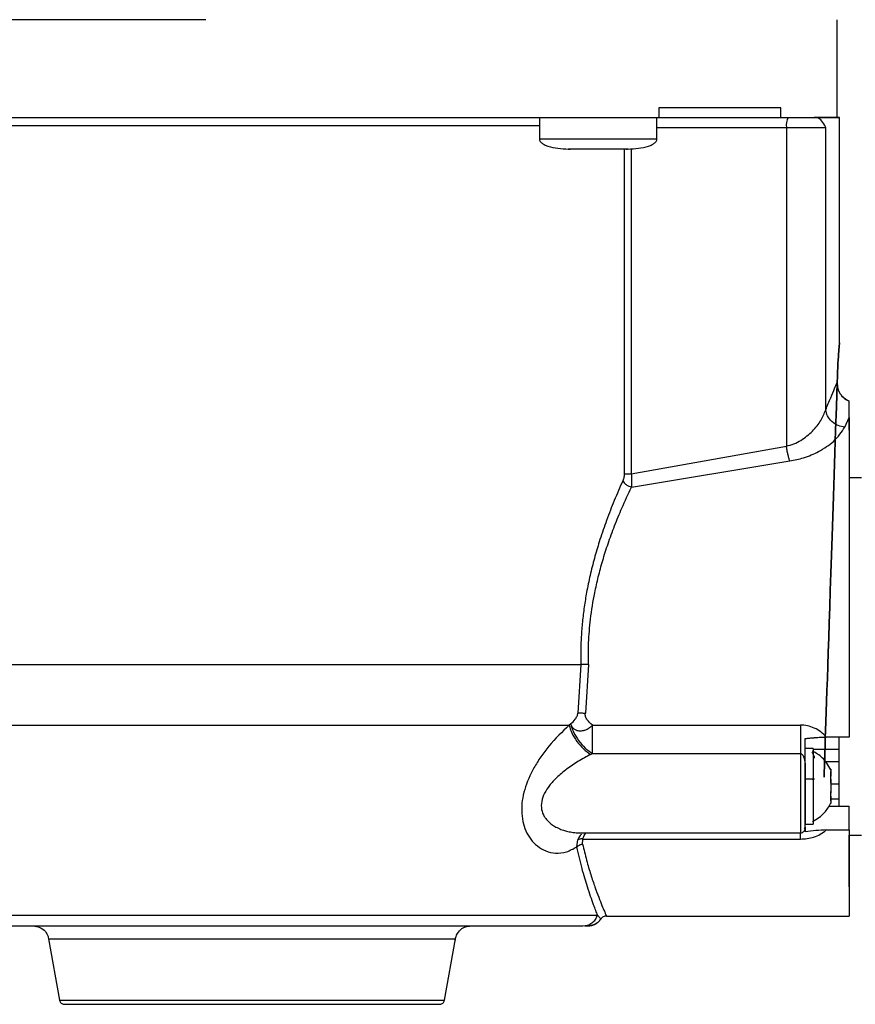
# Model space of a CAD drawing. Header units: inches. Extents: x 170 to 312, y 215 to 248.
# Tile 296 of 529: x 225.653 to 225.863, y 243.235 to 243.483. Entities that reach past the tile are written whole.
import ezdxf

# ---------------------------------------------------------------- set-up
doc = ezdxf.new("R2010")
doc.units = ezdxf.units.IN
doc.header["$LTSCALE"] = 0.25
doc.header["$MEASUREMENT"] = 0
doc.layers.add('ANNOTATIONS', color=1, linetype='Continuous')
doc.layers.add('MOTOR LH', color=7, linetype='Continuous')
doc.styles.add('ARIAL', font='arial.ttf', dxfattribs={"height": 0.09375})
doc.dimstyles.new('STANDARD$0', dxfattribs={"dimtxt": 0.09375, "dimasz": 0.09375, "dimexe": 0.03125, "dimexo": 0.046875, "dimgap": 0.09, "dimtad": 0, "dimtih": 1, "dimtoh": 1, "dimdec": 4, "dimzin": 0, "dimdsep": 46, "dimtxsty": 'ARIAL', "dimcen": 0.09, "dimadec": 0, "dimazin": 0, "dimtfac": 1, "dimtdec": 4, "dimtofl": 0, "dimtmove": 0, "dimatfit": 1, "dimfxl": 1, "dimtolj": 1, "dimtzin": 0, "dimarcsym": 0})

# ---------------------------------------------------------------- blocks, each defined once
blk = doc.blocks.new('*D52')
at = {"layer": 'ANNOTATIONS', "color": 0, "lineweight": -2, "transparency": 16777216}
for p, q in [((225.3564228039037, 244.3663487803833), (225.3564228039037, 244.9548308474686)), ((226.4423603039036, 243.5069737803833), (226.4423603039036, 244.9548308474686)), ((225.4501728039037, 244.9235808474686), (225.6142815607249, 244.9235808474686)), ((226.3486103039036, 244.9235808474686), (226.1845015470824, 244.9235808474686))]:
    blk.add_line(p, q, dxfattribs=at)
at = {"layer": 'ANNOTATIONS', "color": 0, "transparency": 16777216}
for points in [[(225.4501728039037, 244.9392058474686), (225.4501728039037, 244.9079558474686), (225.3564228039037, 244.9235808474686)], [(226.3486103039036, 244.9392058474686), (226.3486103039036, 244.9079558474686), (226.4423603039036, 244.9235808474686)]]:
    blk.add_solid(points, dxfattribs=at)
at = {"layer": 'defpoints', "color": 0, "transparency": 16777216}
for p in [(226.4423603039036, 244.9235808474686), (225.3564228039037, 244.3194737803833), (226.4423603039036, 243.4600987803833)]:
    blk.add_point(p, dxfattribs=at)
at = {"layer": 'ANNOTATIONS', "color": 0, "transparency": 16777216, "insert": (225.8993915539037, 244.9235808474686), "char_height": 0.09375, "attachment_point": 5, "style": 'ARIAL'}
blk.add_mtext('\\A1;16 1/8"', dxfattribs=at)
blk = doc.blocks.new('*D53')
at = {"layer": 'ANNOTATIONS', "color": 0, "lineweight": -2, "transparency": 16777216}
for p, q in [((225.2416729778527, 244.8967083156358), (225.2416729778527, 245.2347148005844)), ((226.4423603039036, 243.5069737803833), (226.4423603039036, 245.2347148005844)), ((225.3354229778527, 245.2034648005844), (225.5569066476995, 245.2034648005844)), ((226.3486103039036, 245.2034648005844), (226.1271266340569, 245.2034648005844))]:
    blk.add_line(p, q, dxfattribs=at)
at = {"layer": 'ANNOTATIONS', "color": 0, "transparency": 16777216}
for points in [[(225.3354229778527, 245.2190898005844), (225.3354229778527, 245.1878398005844), (225.2416729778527, 245.2034648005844)], [(226.3486103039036, 245.2190898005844), (226.3486103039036, 245.1878398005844), (226.4423603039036, 245.2034648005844)]]:
    blk.add_solid(points, dxfattribs=at)
at = {"layer": 'defpoints', "color": 0, "transparency": 16777216}
for p in [(226.4423603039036, 245.2034648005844), (225.2416729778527, 244.8498333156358), (226.4423603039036, 243.4600987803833)]:
    blk.add_point(p, dxfattribs=at)
at = {"layer": 'ANNOTATIONS', "color": 0, "transparency": 16777216, "insert": (225.8420166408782, 245.2034648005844), "char_height": 0.09375, "attachment_point": 5, "style": 'ARIAL'}
blk.add_mtext('\\A1;18 1/2"', dxfattribs=at)

msp = doc.modelspace()

# ---------------------------------------------------------------- linework, layer by layer
at = {"layer": 'MOTOR LH'}
for p, q in [((225.8586445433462, 243.4581142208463), (225.8586441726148, 243.4827380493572)), ((225.8138427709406, 243.4605908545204), (225.8138428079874, 243.4581302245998)), ((225.844503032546, 243.4581313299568), (225.8445029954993, 243.4605919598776)), ((225.7838545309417, 243.4581294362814), (225.7838546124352, 243.4527166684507)), ((225.8133821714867, 243.4527171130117), (225.8133820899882, 243.4581302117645)), ((225.8138428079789, 243.4581307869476), (225.8445030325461, 243.4581313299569)), ((225.852870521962, 243.4581317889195), (225.8537133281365, 243.4581318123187)), ((225.859260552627, 243.4015379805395), (225.8592597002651, 243.4581515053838)), ((225.8133821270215, 243.45567047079), (225.8459124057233, 243.4556710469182)), ((225.8459124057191, 243.4556710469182), (225.8459136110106, 243.3756163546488)), ((225.85579105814, 243.3847393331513), (225.8557899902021, 243.4556713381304)), ((225.7912365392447, 243.4502561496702), (225.7915776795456, 243.4502561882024)), ((225.7932858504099, 243.4502561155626), (225.7931770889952, 243.4502561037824)), ((225.8040597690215, 243.45025626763), (225.8039510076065, 243.4502562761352)), ((225.8051713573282, 243.4502563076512), (225.8051725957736, 243.3687127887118)), ((225.8056591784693, 243.4502564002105), (225.8060003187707, 243.4502563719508)), ((225.8069196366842, 243.4503681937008), (225.8069208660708, 243.3687128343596)), ((225.8617214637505, 243.3828604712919), (225.8617214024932, 243.3869292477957)), ((225.8605967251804, 243.3803926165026), (225.86172146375, 243.3828605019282)), ((225.8069208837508, 243.3687128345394), (225.8459136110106, 243.3756163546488)), ((225.8069753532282, 243.3653384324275), (225.8467682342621, 243.3719097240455)), ((225.8647482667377, 243.367704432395), (225.8617216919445, 243.3677043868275)), ((225.7942438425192, 243.3207478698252), (225.7935282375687, 243.3086035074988)), ((225.7961652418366, 243.3208223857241), (225.7954016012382, 243.3085382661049)), ((225.7917088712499, 243.305848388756), (225.7913122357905, 243.3055403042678)), ((225.7971615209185, 243.3055715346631), (225.8494194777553, 243.3055723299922)), ((225.8617226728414, 243.3025528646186), (225.8559478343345, 243.3025527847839)), ((225.8590898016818, 243.3023632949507), (225.8590900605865, 243.2851670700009)), ((225.7967230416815, 243.2982011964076), (225.7971617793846, 243.2984232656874)), ((225.7971617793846, 243.2984232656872), (225.849419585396, 243.2984240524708)), ((225.849419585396, 243.2984240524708), (225.8494198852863, 243.278505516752)), ((225.8526183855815, 243.2996669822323), (225.8506498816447, 243.2996669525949)), ((225.8526183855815, 243.2996669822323), (225.8526186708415, 243.280720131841)), ((225.859089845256, 243.2994691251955), (225.8526183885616, 243.2994690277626)), ((225.8590898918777, 243.2963725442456), (225.8556463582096, 243.2963724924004)), ((225.8506499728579, 243.2936085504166), (225.8506501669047, 243.2807201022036)), ((225.8526184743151, 243.2937732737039), (225.8526955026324, 243.2937732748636)), ((225.8570475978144, 243.2944614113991), (225.8570476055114, 243.2939501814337)), ((225.8570476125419, 243.2934832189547), (225.8570476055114, 243.2939501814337)), ((225.8570476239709, 243.292724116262), (225.8570476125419, 243.2934832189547)), ((225.8506499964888, 243.2920398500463), (225.8529383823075, 243.2920398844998)), ((225.8506500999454, 243.2851682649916), (225.8506499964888, 243.2920398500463)), ((225.8569988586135, 243.2925934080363), (225.8570476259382, 243.2925934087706)), ((225.8570476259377, 243.2925934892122), (225.8570476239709, 243.292724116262)), ((225.8570476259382, 243.2925934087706), (225.8570476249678, 243.292657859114)), ((225.8570476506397, 243.2909527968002), (225.8570476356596, 243.291947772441)), ((225.8590899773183, 243.2906976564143), (225.8570476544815, 243.2906976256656)), ((225.857047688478, 243.2884395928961), (225.857047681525, 243.2889014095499)), ((225.8570476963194, 243.2879187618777), (225.8569845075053, 243.2879187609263)), ((225.857047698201, 243.2877937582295), (225.8570021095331, 243.2877937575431)), ((225.8570477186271, 243.2864370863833), (225.8570476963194, 243.2879187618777)), ((225.8570476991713, 243.2877293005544), (225.857047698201, 243.2877937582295)), ((225.8570477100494, 243.2870067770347), (225.8590900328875, 243.2870068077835)), ((225.8570477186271, 243.2864370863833), (225.857047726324, 243.2859258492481)), ((225.8565357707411, 243.285167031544), (225.8617229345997, 243.2851671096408)), ((225.8617230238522, 243.2792389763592), (225.8617229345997, 243.2851671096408)), ((225.8506501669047, 243.2807201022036), (225.8526186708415, 243.280720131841)), ((225.7941271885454, 243.2785046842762), (225.8494198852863, 243.278505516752)), ((225.8504933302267, 243.2794753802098), (225.8505628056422, 243.2796876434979)), ((225.8505628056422, 243.2796876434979), (225.8506501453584, 243.2799544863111)), ((225.850650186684, 243.2794064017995), (225.8506501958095, 243.2788003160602)), ((225.8559483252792, 243.2792388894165), (225.8617230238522, 243.2792389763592)), ((225.8617230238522, 243.2792389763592), (225.8617233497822, 243.2575911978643)), ((225.7932812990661, 243.2749739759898), (225.7934809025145, 243.2767160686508)), ((225.794712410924, 243.2756861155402), (225.7947881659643, 243.2769435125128)), ((225.7947881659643, 243.2769435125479), (225.849419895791, 243.2769443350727)), ((225.8617230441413, 243.2778913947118), (225.8647496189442, 243.2778914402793)), ((225.8617232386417, 243.2649730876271), (225.8617230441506, 243.2778913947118)), ((225.7984684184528, 243.2578498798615), (225.7991698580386, 243.2569713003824)), ((225.7991698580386, 243.2569713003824), (225.7992735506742, 243.2568414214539)), ((225.800694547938, 243.2575902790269), (225.8617233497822, 243.2575911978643)), ((225.7947694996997, 243.2551293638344), (225.7953348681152, 243.2552176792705)), ((225.7952745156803, 243.2551294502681), (225.7957582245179, 243.2551295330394)), ((225.7953363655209, 243.255173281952), (225.7960090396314, 243.2551289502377)), ((225.7959287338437, 243.255166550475), (225.7966447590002, 243.2551935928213)), ((225.7960258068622, 243.2551295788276), (225.7959443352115, 243.2551295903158)), ((225.6605254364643, 243.2518741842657), (225.6632437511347, 243.2364592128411)), ((225.7600067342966, 243.2364606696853), (225.7627245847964, 243.2518757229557))]:
    msp.add_line(p, q, dxfattribs=at)
at = {"layer": 'MOTOR LH', "flags": 128}
for points in [[(225.7000368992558, 243.4827340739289), (225.6885170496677, 243.4827339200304), (225.6771264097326, 243.4827337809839), (225.6659286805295, 243.4827336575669), (225.6549864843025, 243.4827335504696), (225.6443610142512, 243.482733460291), (225.6341116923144, 243.4827333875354), (225.6242958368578, 243.4827333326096), (225.6149683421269, 243.482733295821), (225.6061813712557, 243.482733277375), (225.5979840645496, 243.482733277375), (225.590422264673, 243.482733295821), (225.5835382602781, 243.4827333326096), (225.5773705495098, 243.4827333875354), (225.5719536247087, 243.482733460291), (225.5673177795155, 243.4827335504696), (225.563488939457, 243.4827336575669), (225.56048851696, 243.4827337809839), (225.5583332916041, 243.4827339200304), (225.5570353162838, 243.4827340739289)], [(225.6393893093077, 243.4561595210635), (225.6450808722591, 243.4561595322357), (225.6529657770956, 243.4561595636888), (225.6613524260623, 243.456159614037), (225.670169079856, 243.4561596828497), (225.6793403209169, 243.4561597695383), (225.6887876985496, 243.4561598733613), (225.6984303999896, 243.4561599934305), (225.7081859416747, 243.4561601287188), (225.7179708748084, 243.4561602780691), (225.7277014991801, 243.4561604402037), (225.7372945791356, 243.4561606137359), (225.7466680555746, 243.4561607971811), (225.7557417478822, 243.4561609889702), (225.7644380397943, 243.4561611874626), (225.7726825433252, 243.4561613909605), (225.7804047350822, 243.4561615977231), (225.7838545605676, 243.4561616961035)], [(225.8459124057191, 243.4556710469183), (225.8476684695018, 243.4556710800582), (225.8493401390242, 243.4556711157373), (225.850891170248, 243.455671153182), (225.8522879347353, 243.4556711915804), (225.8535001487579, 243.4556712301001), (225.8545015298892, 243.455671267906), (225.8552703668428, 243.4556713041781), (225.855789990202, 243.4556713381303)], [(225.8133821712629, 243.452717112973), (225.8131206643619, 243.4527170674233), (225.8119770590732, 243.4527169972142), (225.8099940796, 243.4527169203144), (225.8072963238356, 243.4527168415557), (225.8040533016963, 243.4527167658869), (225.8004687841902, 243.4527166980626), (225.796767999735, 243.4527166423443), (225.7931834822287, 243.4527166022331), (225.789940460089, 243.4527165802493), (225.7872427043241, 243.4527165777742), (225.7852597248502, 243.4527165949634), (225.7841161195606, 243.4527166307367), (225.7838546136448, 243.4527166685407)], [(225.6213126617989, 243.3207454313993), (225.6267193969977, 243.3207453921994), (225.6328344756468, 243.3207453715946), (225.6396068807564, 243.320745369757), (225.6469801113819, 243.3207453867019), (225.6548926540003, 243.3207454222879), (225.6632784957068, 243.3207454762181), (225.6720676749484, 243.3207455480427), (225.6811868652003, 243.3207456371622), (225.6905599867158, 243.3207457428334), (225.7001088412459, 243.3207458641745), (225.7097537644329, 243.3207460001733), (225.7194142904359, 243.3207461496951), (225.7290098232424, 243.3207463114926), (225.7384603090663, 243.3207464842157), (225.7476869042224, 243.3207466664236), (225.7566126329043, 243.3207468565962), (225.76516302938, 243.3207470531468), (225.773266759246, 243.3207472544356), (225.7808562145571, 243.3207474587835), (225.7878680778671, 243.3207476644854), (225.7942438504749, 243.3207478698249)], [(225.6212741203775, 243.305537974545), (225.6263057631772, 243.3055379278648), (225.6320671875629, 243.3055378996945), (225.6385091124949, 243.3055378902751), (225.6455764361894, 243.3055378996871), (225.6532087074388, 243.3055379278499), (225.6613406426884, 243.3055379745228), (225.6699026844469, 243.3055380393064), (225.6788215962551, 243.3055381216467), (225.6880210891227, 243.3055382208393), (225.6974224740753, 243.3055383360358), (225.7069453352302, 243.3055384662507), (225.7165082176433, 243.3055386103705), (225.7260293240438, 243.3055387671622), (225.7354272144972, 243.3055389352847), (225.7446215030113, 243.3055391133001), (225.7535335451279, 243.3055392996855), (225.7620871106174, 243.3055394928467), (225.7702090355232, 243.3055396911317), (225.777829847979, 243.3055398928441), (225.784884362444, 243.3055400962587), (225.791312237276, 243.3055402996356)], [(225.6501513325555, 243.2578468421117), (225.6566996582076, 243.2578468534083), (225.6637917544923, 243.2578468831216), (225.6713574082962, 243.2578469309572), (225.6793217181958, 243.2578469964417), (225.6876058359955, 243.2578470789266), (225.6961277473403, 243.2578471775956), (225.7048030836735, 243.2578472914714), (225.7135459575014, 243.2578474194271), (225.7222698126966, 243.2578475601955), (225.7308882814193, 243.2578477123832), (225.7393160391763, 243.2578478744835), (225.7474696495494, 243.2578480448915), (225.7552683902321, 243.2578482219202), (225.7626350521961, 243.2578484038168), (225.769496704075, 243.2578485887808), (225.7757854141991, 243.2578487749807), (225.7814389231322, 243.2578489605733), (225.7864012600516, 243.2578491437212), (225.79062329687, 243.2578493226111), (225.7940632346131, 243.2578494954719), (225.7966870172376, 243.2578496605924), (225.7984686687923, 243.2578498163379)], [(225.6605254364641, 243.2518741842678), (225.6609626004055, 243.25187409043), (225.6622666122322, 243.2518740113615), (225.6644151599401, 243.2518739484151), (225.6673714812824, 243.251873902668), (225.6710849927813, 243.2518738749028), (225.6754921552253, 243.2518738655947), (225.6805175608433, 243.2518738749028), (225.6860752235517, 243.251873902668), (225.6920700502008, 243.2518739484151), (225.6983994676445, 243.2518740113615), (225.7049551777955, 243.25187409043), (225.7116250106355, 243.2518741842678), (225.7182948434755, 243.2518742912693), (225.7248505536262, 243.2518744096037), (225.7311799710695, 243.2518745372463), (225.7371747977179, 243.251874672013), (225.7427324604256, 243.2518748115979), (225.7477578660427, 243.2518749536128), (225.7521650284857, 243.2518750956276), (225.7558785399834, 243.2518752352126), (225.7588348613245, 243.2518753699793), (225.7609834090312, 243.2518754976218), (225.7622874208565, 243.2518756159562), (225.7627245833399, 243.251875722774)], [(225.6632437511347, 243.2364592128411), (225.6632551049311, 243.2364591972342), (225.6638263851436, 243.2364591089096), (225.6652506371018, 243.2364590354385), (225.6675024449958, 243.2364589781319), (225.6705416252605, 243.2364589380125), (225.6743139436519, 243.2364589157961), (225.6787520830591, 243.2364589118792), (225.6837768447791, 243.2364589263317), (225.6892985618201, 243.2364589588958), (225.6952186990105, 243.2364590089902), (225.7014316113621, 243.2364590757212), (225.7078264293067, 243.2364591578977), (225.7142890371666, 243.2364592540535), (225.7207041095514, 243.2364593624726), (225.7269571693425, 243.2364594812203), (225.7329366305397, 243.2364596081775), (225.7385357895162, 243.2364597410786), (225.7436547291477, 243.236459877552), (225.7482021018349, 243.2364600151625), (225.7520967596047, 243.2364601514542), (225.7552692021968, 243.2364602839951), (225.7576628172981, 243.2364604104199), (225.7592348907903, 243.2364605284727), (225.7599573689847, 243.2364606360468), (225.7600067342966, 243.2364606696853)]]:
    msp.add_lwpolyline(points, dxfattribs=at)
at = {"layer": 'MOTOR LH'}
msp.add_arc((225.8497752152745, 243.456267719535), 0.003908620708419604, 151.5184359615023, 188.780850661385, dxfattribs=at)
for points in [[(225.8445029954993, 243.4605919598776), (225.8417980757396, 243.4605918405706), (225.8363882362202, 243.4605916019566), (225.8260698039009, 243.4605912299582), (225.8179184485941, 243.4605909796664), (225.8138427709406, 243.4605908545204)], [(225.6094010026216, 243.4581271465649), (225.6140760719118, 243.4581271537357), (225.6234262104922, 243.4581271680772), (225.6393465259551, 243.458127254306), (225.6563315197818, 243.4581273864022), (225.6742552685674, 243.4581275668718), (225.6927830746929, 243.4581277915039), (225.7116219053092, 243.4581280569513), (225.7304607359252, 243.4581283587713), (225.74898854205, 243.458128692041), (225.7669122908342, 243.4581290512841), (225.783897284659, 243.4581294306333), (225.7998176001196, 243.4581298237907), (225.8091677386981, 243.4581300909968), (225.8138428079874, 243.4581302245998)], [(225.844503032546, 243.4581313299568), (225.8461202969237, 243.4581314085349), (225.8493548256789, 243.4581315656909), (225.8516986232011, 243.45813171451), (225.8528705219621, 243.4581317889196)], [(225.8586445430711, 243.4581324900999), (225.8584003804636, 243.4581323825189), (225.8579120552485, 243.4581321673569), (225.8545510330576, 243.4581319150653), (225.8528705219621, 243.4581317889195)], [(225.7986184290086, 243.4502561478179), (225.7976350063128, 243.4502561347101), (225.7956681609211, 243.4502561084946), (225.7931874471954, 243.4502560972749), (225.7914519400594, 243.4502561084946), (225.7912263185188, 243.4502561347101), (225.7911135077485, 243.4502561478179)], [(225.8061233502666, 243.4502563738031), (225.8060105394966, 243.4502563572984), (225.8057849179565, 243.4502563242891), (225.8040494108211, 243.4502562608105), (225.8015686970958, 243.4502561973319), (225.7996018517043, 243.4502561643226), (225.7986184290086, 243.4502561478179)], [(225.8617215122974, 243.3796362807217), (225.8617214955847, 243.3807463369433), (225.8617214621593, 243.3829664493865), (225.8617214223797, 243.3856086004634), (225.8617214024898, 243.3869296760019)], [(225.86172146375, 243.3828605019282), (225.8617214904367, 243.3810879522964), (225.8617215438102, 243.3775428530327), (225.8617216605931, 243.3697861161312), (225.8617217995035, 243.3605596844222), (225.8617219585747, 243.3499941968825), (225.8617221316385, 243.338499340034), (225.8617223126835, 243.3264743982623), (225.8617224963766, 243.3142735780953), (225.86172261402, 243.3064597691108), (225.8617226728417, 243.3025528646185)], [(225.8051725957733, 243.3687127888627), (225.8052706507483, 243.3687127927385), (225.8054667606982, 243.3687128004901), (225.8058883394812, 243.3687128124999), (225.8063755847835, 243.3687128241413), (225.8067391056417, 243.3687128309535), (225.8069208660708, 243.3687128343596)], [(225.7971616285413, 243.298423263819), (225.7971616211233, 243.2989159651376), (225.7971616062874, 243.299901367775), (225.7971615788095, 243.3017264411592), (225.7971615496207, 243.3036651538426), (225.7971615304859, 243.3049360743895), (225.7971615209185, 243.305571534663)], [(225.8494194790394, 243.3055723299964), (225.8494194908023, 243.3049368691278), (225.8494195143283, 243.3036659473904), (225.849419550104, 243.3017272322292), (225.8494195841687, 243.2999021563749), (225.8494196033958, 243.2989167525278), (225.8494196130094, 243.2984240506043)], [(225.8506501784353, 243.2799542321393), (225.8506501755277, 243.2801473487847), (225.8506501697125, 243.2805335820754), (225.850650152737, 243.2816610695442), (225.8506501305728, 243.2831331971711), (225.8506501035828, 243.2849258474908), (225.8506500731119, 243.286949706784), (225.8506500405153, 243.2891147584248), (225.8506500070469, 243.2913377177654), (225.8506499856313, 243.2927601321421), (225.8506499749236, 243.2934713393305)], [(225.6644553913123, 243.2354425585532), (225.6646309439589, 243.2354425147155), (225.6649820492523, 243.2354424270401), (225.6677868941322, 243.2354423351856), (225.6721462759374, 243.2354422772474), (225.6780576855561, 243.2354422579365), (225.685249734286, 243.2354422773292), (225.6934578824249, 243.2354423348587), (225.7023635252, 243.2354424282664), (225.7116252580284, 243.2354425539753), (225.7208869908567, 243.2354427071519), (225.7297926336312, 243.2354428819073), (225.7380007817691, 243.2354430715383), (225.7451928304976, 243.2354432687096), (225.7511042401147, 243.2354434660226), (225.7554636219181, 243.2354436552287), (225.758268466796, 243.2354438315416), (225.7586195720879, 243.2354439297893), (225.7587951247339, 243.2354439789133)]]:
    msp.add_open_spline(points, degree=3, dxfattribs=at)
for points, knots in [([(225.8537133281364, 243.4581318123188), (225.8552613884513, 243.4581319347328), (225.8583575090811, 243.458132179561), (225.859739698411, 243.4581324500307), (225.8589013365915, 243.4581325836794), (225.8586445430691, 243.4581326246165)], [0, 0, 0, 0, 0.4095752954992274, 0.8191505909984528, 0.9999999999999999, 0.9999999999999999, 0.9999999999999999, 0.9999999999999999]), ([(225.8557899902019, 243.4556713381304), (225.8554937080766, 243.456273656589), (225.8548902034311, 243.4575005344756), (225.8541103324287, 243.4579188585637), (225.8537133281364, 243.4581318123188)], [0, 0, 0, 0, 0.4909359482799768, 1, 1, 1, 1]), ([(225.7838592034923, 243.4528041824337), (225.7838613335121, 243.4526901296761), (225.7838658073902, 243.4524505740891), (225.7840598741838, 243.4521060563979), (225.7844384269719, 243.4517149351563), (225.7850912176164, 243.4513137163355), (225.7872698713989, 243.4504397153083), (225.789363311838, 243.4503397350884), (225.7911135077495, 243.450256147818)], [0, 0, 0, 0, 0.04135580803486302, 0.08686344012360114, 0.1406179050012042, 0.2407046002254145, 0.3652001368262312, 1, 1, 1, 1]), ([(225.8061233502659, 243.4502563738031), (225.8078735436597, 243.4503400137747), (225.8099669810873, 243.4504400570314), (225.8121456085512, 243.451314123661), (225.8127983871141, 243.4517153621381), (225.8131769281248, 243.4521064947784), (225.8133709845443, 243.4524510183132), (225.813375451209, 243.4526905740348), (225.8133775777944, 243.4528046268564)], [0, 0, 0, 0, 0.6347998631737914, 0.7592953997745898, 0.8593820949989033, 0.9131365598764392, 0.9586441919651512, 1, 1, 1, 1]), ([(225.8586835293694, 243.3916185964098), (225.8587294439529, 243.3929945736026), (225.8588213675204, 243.3957493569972), (225.8590407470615, 243.3989649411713), (225.8592149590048, 243.4010588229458), (225.8592833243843, 243.4017773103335), (225.8592149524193, 243.4010588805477), (225.8590407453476, 243.3989651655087), (225.8588213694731, 243.395749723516), (225.8587294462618, 243.3929950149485), (225.8586835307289, 243.3916190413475), (225.8542744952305, 243.259491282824), (225.8542745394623, 243.2594891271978), (225.8586835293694, 243.3916185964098)], [0, 0, 0, 0, 0.1249662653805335, 0.2501894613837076, 0.3752423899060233, 0.5000060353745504, 0.6247621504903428, 0.7498140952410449, 0.8750324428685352, 1, 1, 1, 1.000000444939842, 1.000000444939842, 1.000000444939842, 1.000000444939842]), ([(225.85579105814, 243.3847393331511), (225.8562245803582, 243.3858023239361), (225.8570681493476, 243.3878707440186), (225.8580434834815, 243.390150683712), (225.8584744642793, 243.3911391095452), (225.8586835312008, 243.3916185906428)], [0, 0, 0, 0, 0.3524921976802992, 0.685896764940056, 1, 1, 1, 1]), ([(225.8617214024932, 243.3869292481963), (225.8612706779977, 243.3871520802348), (225.8603692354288, 243.3875977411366), (225.859375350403, 243.3887623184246), (225.8587574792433, 243.3901541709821), (225.8587081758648, 243.3911303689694), (225.8586835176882, 243.3916185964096)], [0, 0, 0, 0, 0.2499797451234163, 0.4999559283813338, 0.7499121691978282, 1, 1, 1, 1]), ([(225.8586835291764, 243.3916190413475), (225.8587081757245, 243.3911309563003), (225.8587574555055, 243.3901550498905), (225.8593750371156, 243.388763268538), (225.8603688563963, 243.3875984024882), (225.8612705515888, 243.3871525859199), (225.8617214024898, 243.3869296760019)], [0, 0, 0, 0, 0.2500181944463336, 0.499901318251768, 0.7499488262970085, 0.9999999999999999, 0.9999999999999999, 0.9999999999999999, 0.9999999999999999]), ([(225.8459136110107, 243.3756163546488), (225.8465556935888, 243.3757932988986), (225.8478550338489, 243.3761513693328), (225.8501783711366, 243.3773838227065), (225.8525946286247, 243.3793790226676), (225.8547378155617, 243.3820811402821), (225.8554393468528, 243.3838516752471), (225.8557910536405, 243.3847393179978)], [0, 0, 0, 0, 0.1182624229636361, 0.2393198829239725, 0.4883193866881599, 0.7434732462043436, 1, 1, 1, 1]), ([(225.860596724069, 243.3803925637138), (225.8600253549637, 243.3804980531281), (225.8588417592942, 243.3807165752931), (225.8572872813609, 243.3817458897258), (225.8561492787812, 243.3831519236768), (225.8559076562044, 243.3842225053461), (225.8557910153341, 243.384739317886)], [0, 0, 0, 0, 0.2413699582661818, 0.4999997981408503, 0.7586299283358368, 1, 1, 1, 1]), ([(225.8467682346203, 243.3719097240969), (225.8479455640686, 243.3721400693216), (225.8505636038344, 243.3726522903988), (225.854414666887, 243.3743643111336), (225.8584305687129, 243.3770710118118), (225.8598150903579, 243.3791940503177), (225.8605967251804, 243.3803926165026)], [0, 0, 0, 0, 0.1711820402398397, 0.38065928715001, 0.6503498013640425, 1, 1, 1, 1]), ([(225.8617215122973, 243.3796362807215), (225.8617215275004, 243.3786265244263), (225.8617215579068, 243.3766070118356), (225.8617216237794, 243.3722318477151), (225.8617216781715, 243.3686191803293), (225.8617216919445, 243.3677043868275)], [0, 0, 0, 0, 0.4275186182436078, 0.8550372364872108, 1, 1, 1, 1]), ([(225.8467682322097, 243.3719097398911), (225.846688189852, 243.3721509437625), (225.8465261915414, 243.3726391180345), (225.8462941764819, 243.3735602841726), (225.8460817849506, 243.3745665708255), (225.8459692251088, 243.375269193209), (225.8459136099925, 243.3756163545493)], [0, 0, 0, 0, 0.2470468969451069, 0.5000000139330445, 0.7529531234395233, 0.9999999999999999, 0.9999999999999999, 0.9999999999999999, 0.9999999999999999]), ([(225.8051725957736, 243.3687127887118), (225.8051563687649, 243.3684184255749), (225.8051197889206, 243.3677548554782), (225.8049196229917, 243.3672337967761), (225.8048082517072, 243.366943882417)], [0, 0, 0, 0, 0.4436051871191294, 1, 1, 1, 1]), ([(225.806920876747, 243.3687128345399), (225.8069647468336, 243.3681459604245), (225.8070605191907, 243.366908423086), (225.8070052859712, 243.3658903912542), (225.8069753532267, 243.3653386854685)], [0, 0, 0, 0, 0.4580662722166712, 1, 1, 1, 1]), ([(225.8048082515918, 243.3669438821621), (225.8040842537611, 243.3653045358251), (225.8026874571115, 243.3621417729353), (225.8007487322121, 243.3571588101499), (225.7991262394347, 243.3524622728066), (225.7977862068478, 243.3480124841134), (225.7966878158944, 243.3437540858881), (225.7958155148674, 243.33964624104), (225.7951530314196, 243.335717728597), (225.7946784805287, 243.3319877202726), (225.7943652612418, 243.3282480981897), (225.7942016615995, 243.3244981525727), (225.7942297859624, 243.3219981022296), (225.7942438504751, 243.320747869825)], [0, 0, 0, 0, 0.1293986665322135, 0.2496466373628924, 0.3605675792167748, 0.4526593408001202, 0.5429275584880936, 0.6318433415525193, 0.7068015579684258, 0.7807577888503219, 0.8540464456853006, 0.9270111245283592, 1, 1, 1, 1]), ([(225.7961652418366, 243.320822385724), (225.7961559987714, 243.322616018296), (225.7961364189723, 243.3264155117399), (225.7966562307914, 243.332460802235), (225.7975405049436, 243.3379944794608), (225.798641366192, 243.3428759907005), (225.7997584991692, 243.3469855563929), (225.8011276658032, 243.3512889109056), (225.8027449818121, 243.3557016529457), (225.8047228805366, 243.3605213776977), (225.8061670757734, 243.3636098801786), (225.8069753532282, 243.3653384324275)], [0, 0, 0, 0, 0.1079092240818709, 0.2285866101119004, 0.3660932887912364, 0.4509239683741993, 0.5412881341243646, 0.63729732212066, 0.74538338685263, 0.8574978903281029, 1, 1, 1, 1]), ([(225.8048082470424, 243.3669438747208), (225.8049081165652, 243.366775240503), (225.805112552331, 243.3664300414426), (225.8056423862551, 243.3659564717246), (225.8062817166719, 243.3655640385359), (225.8067477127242, 243.3654126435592), (225.8069753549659, 243.3653386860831)], [0, 0, 0, 0, 0.2442596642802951, 0.5000065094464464, 0.7557497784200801, 0.9999999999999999, 0.9999999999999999, 0.9999999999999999, 0.9999999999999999]), ([(225.7961652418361, 243.3208223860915), (225.7959837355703, 243.3208176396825), (225.7956160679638, 243.3208080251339), (225.7950912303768, 243.3207895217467), (225.7946141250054, 243.3207691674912), (225.7943662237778, 243.3207549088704), (225.7942438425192, 243.3207478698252)], [0, 0, 0, 0, 0.2468347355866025, 0.5000000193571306, 0.7531652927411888, 1, 1, 1, 1]), ([(225.791708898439, 243.3058483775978), (225.7921092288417, 243.3062083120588), (225.7927117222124, 243.3067500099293), (225.793247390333, 243.3076590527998), (225.793453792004, 243.3082096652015), (225.7935037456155, 243.3084738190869), (225.7935282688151, 243.3086034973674)], [0, 0, 0, 0, 0.5139193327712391, 0.7734436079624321, 0.8887790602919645, 1, 1, 1, 1]), ([(225.7935282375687, 243.3086035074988), (225.7936490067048, 243.3086151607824), (225.7938936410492, 243.3086387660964), (225.7943586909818, 243.3086353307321), (225.7948686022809, 243.3086048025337), (225.7952253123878, 243.3085602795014), (225.7954016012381, 243.30853827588)], [0, 0, 0, 0, 0.2465683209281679, 0.4994577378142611, 0.7526282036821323, 1, 1, 1, 1]), ([(225.7971614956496, 243.3055715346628), (225.796684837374, 243.3059721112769), (225.7959637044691, 243.3065781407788), (225.7954763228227, 243.3075474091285), (225.7953656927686, 243.3081287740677), (225.795389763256, 243.3084032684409), (225.7954016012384, 243.3085382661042)], [0, 0, 0, 0, 0.5093323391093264, 0.7705652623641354, 0.8871628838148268, 1, 1, 1, 1]), ([(225.7913122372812, 243.3055402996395), (225.7895710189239, 243.3038773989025), (225.7870724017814, 243.3014911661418), (225.7841872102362, 243.2976458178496), (225.7819648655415, 243.2941054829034), (225.780299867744, 243.2903436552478), (225.7794833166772, 243.2866419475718), (225.7793157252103, 243.2839107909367), (225.7796174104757, 243.2813045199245), (225.7804138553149, 243.2788974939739), (225.7816628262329, 243.2767910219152), (225.783363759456, 243.2750494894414), (225.7854922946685, 243.2738073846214), (225.787965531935, 243.2732747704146), (225.7906281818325, 243.2735463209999), (225.7923961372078, 243.2744976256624), (225.7932813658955, 243.274973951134)], [0, 0, 0, 0, 0.1391147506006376, 0.1996271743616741, 0.2565730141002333, 0.3588586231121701, 0.4090663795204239, 0.4578748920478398, 0.5108028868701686, 0.5649425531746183, 0.6229379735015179, 0.6866016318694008, 0.7576420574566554, 0.8354378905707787, 0.9176025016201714, 1, 1, 1, 1]), ([(225.79131223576, 243.3055403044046), (225.791506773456, 243.3048935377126), (225.7919070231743, 243.3035628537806), (225.7932145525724, 243.301452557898), (225.7948815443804, 243.2995312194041), (225.7961212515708, 243.2986358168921), (225.7967230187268, 243.2982011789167)], [0, 0, 0, 0, 0.2433360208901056, 0.5006493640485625, 0.757609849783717, 1, 1, 1, 1]), ([(225.7917088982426, 243.3058483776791), (225.7917327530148, 243.3057598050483), (225.7917970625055, 243.3055210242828), (225.7920212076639, 243.3050913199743), (225.7924572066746, 243.304619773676), (225.7929068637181, 243.3043715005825), (225.7931530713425, 243.3042876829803), (225.7931531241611, 243.3042876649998), (225.7931532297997, 243.3042876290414), (225.7931534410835, 243.3042875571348), (225.7931538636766, 243.3042874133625), (225.7931547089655, 243.304287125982), (225.7931563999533, 243.3042865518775), (225.7931597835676, 243.3042854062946), (225.7931665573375, 243.3042831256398), (225.793180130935, 243.3042786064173), (225.7932073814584, 243.3042697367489), (225.7932622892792, 243.3042526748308), (225.7933736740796, 243.3042212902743), (225.7936023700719, 243.3041695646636), (225.7941081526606, 243.3041090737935), (225.794843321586, 243.3041693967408), (225.7957087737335, 243.3044674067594), (225.7965061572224, 243.3049155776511), (225.7969422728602, 243.3053521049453), (225.7971614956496, 243.3055715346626)], [0, 0, 0, 0, 0.04657684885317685, 0.1255653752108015, 0.2503412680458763, 0.3751801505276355, 0.3751839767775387, 0.3751916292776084, 0.3752069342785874, 0.3752375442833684, 0.3752987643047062, 0.3754212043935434, 0.3756660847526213, 0.3761558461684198, 0.3771353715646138, 0.3790944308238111, 0.3830125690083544, 0.3908488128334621, 0.4065203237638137, 0.4378535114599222, 0.5004516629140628, 0.6381573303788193, 0.7504743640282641, 0.8745706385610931, 1, 1, 1, 1]), ([(225.7917169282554, 243.3058554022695), (225.791905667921, 243.3051947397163), (225.7922944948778, 243.3038336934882), (225.7936059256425, 243.3016856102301), (225.7952922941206, 243.2997416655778), (225.7965507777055, 243.2988541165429), (225.7971616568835, 243.2984232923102)], [0, 0, 0, 0, 0.2427033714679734, 0.4999988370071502, 0.7572949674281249, 1, 1, 1, 1]), ([(225.8559478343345, 243.3025527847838), (225.8555091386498, 243.3030115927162), (225.854634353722, 243.3039264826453), (225.852985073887, 243.3048617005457), (225.8512289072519, 243.305466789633), (225.8500230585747, 243.305537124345), (225.8494194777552, 243.3055723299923)], [0, 0, 0, 0, 0.2597810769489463, 0.518018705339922, 0.7587469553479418, 1, 1, 1, 1]), ([(225.8506498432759, 243.3022153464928), (225.8510237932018, 243.3022458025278), (225.8517682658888, 243.3023064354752), (225.8525529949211, 243.3023806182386), (225.8529674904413, 243.3024166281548), (225.8530131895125, 243.3024203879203), (225.8530132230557, 243.30242039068), (225.8530132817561, 243.3024203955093), (225.8530133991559, 243.3024204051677), (225.8530136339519, 243.3024204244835), (225.8530141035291, 243.3024204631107), (225.8530150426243, 243.3024205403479), (225.8530169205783, 243.302420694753), (225.8530206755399, 243.3024210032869), (225.853028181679, 243.3024216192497), (225.8530431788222, 243.3024228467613), (225.8530731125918, 243.3024252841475), (225.8531327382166, 243.3024300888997), (225.8532510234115, 243.3024394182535), (225.8534837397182, 243.3024570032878), (225.8539338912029, 243.3024877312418), (225.8547740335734, 243.3025356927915), (225.8554880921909, 243.302546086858), (225.8559478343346, 243.3025527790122)], [0, 0, 0, 0, 0.2124592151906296, 0.4229712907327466, 0.448989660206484, 0.4489944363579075, 0.4489992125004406, 0.4490087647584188, 0.4490278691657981, 0.4490660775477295, 0.4491424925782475, 0.4492953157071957, 0.4496009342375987, 0.4502120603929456, 0.4514338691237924, 0.4538757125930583, 0.4587523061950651, 0.4684771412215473, 0.4878135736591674, 0.526034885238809, 0.6006829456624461, 0.7429022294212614, 1, 1, 1, 1]), ([(225.8506499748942, 243.2934732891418), (225.8506499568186, 243.2946738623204), (225.8506499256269, 243.2967456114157), (225.8506498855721, 243.299406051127), (225.8506498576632, 243.3012597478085), (225.8506498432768, 243.3022152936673)], [0, 0, 0, 0, 0.4003784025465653, 0.6909063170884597, 1, 1, 1, 1]), ([(225.7967230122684, 243.2982011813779), (225.7956992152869, 243.2976506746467), (225.7936550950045, 243.29655152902), (225.7907673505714, 243.2945959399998), (225.7882951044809, 243.2925547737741), (225.7864143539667, 243.2905307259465), (225.7850717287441, 243.288526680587), (225.7842941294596, 243.2864347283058), (225.7842796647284, 243.2843358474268), (225.7848788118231, 243.2828610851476), (225.7856030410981, 243.2818517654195), (225.786308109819, 243.2811196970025), (225.7872094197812, 243.2804176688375), (225.7883265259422, 243.2797662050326), (225.78950441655, 243.2792685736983), (225.7907407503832, 243.278895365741), (225.7920361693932, 243.2786352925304), (225.7932775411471, 243.2785040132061), (225.7940874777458, 243.2785115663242), (225.7943868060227, 243.2785143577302)], [0, 0, 0, 0, 0.1027830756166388, 0.2052174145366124, 0.2967677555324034, 0.3700407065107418, 0.4316791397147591, 0.4935447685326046, 0.5538000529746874, 0.6158817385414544, 0.6472492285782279, 0.6815485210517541, 0.7225226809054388, 0.7690613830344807, 0.8213150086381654, 0.8621914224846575, 0.9107544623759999, 0.9670175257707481, 1, 1, 1, 1]), ([(225.8494196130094, 243.2984240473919), (225.84946632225, 243.2984201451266), (225.8495630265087, 243.29841206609), (225.8497600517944, 243.2983229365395), (225.850126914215, 243.2979657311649), (225.8506839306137, 243.2963561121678), (225.8506649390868, 243.2947435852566), (225.8506499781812, 243.2934732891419)], [0, 0, 0, 0, 0.02483117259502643, 0.05140910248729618, 0.1148299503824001, 0.3026919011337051, 0.9999999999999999, 0.9999999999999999, 0.9999999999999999, 0.9999999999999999]), ([(225.8523438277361, 243.2987517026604), (225.8523964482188, 243.2986823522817), (225.8525933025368, 243.2984229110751), (225.8527931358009, 243.2979957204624), (225.8529201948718, 243.2975368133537), (225.8529324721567, 243.297325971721), (225.8529383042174, 243.2972258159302)], [0, 0, 0, 0, 0.167797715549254, 0.6277347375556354, 0.8231633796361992, 1, 1, 1, 1]), ([(225.8571028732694, 243.2943678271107), (225.8564551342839, 243.295456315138), (225.8552984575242, 243.2974000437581), (225.8533573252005, 243.2985391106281), (225.8525032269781, 243.299040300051)], [0, 0, 0, 0, 0.5599999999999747, 1, 1, 1, 1]), ([(225.8570475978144, 243.2944614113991), (225.8570299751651, 243.2945029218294), (225.8569946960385, 243.2945860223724), (225.8569797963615, 243.2946208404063), (225.8569790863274, 243.2946225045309), (225.8569789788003, 243.2946227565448)], [0, 0, 0, 0, 0.4585624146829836, 0.9180050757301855, 1, 1, 1, 1]), ([(225.8570475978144, 243.2944613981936), (225.8570475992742, 243.2943644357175), (225.8570476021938, 243.2941705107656), (225.8570476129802, 243.2934540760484), (225.8570476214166, 243.2928937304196), (225.857047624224, 243.292707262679)], [0, 0, 0, 0, 0.4002017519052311, 0.8004035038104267, 1, 1, 1, 1]), ([(225.8522749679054, 243.2920398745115), (225.852364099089, 243.2920143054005), (225.8524973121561, 243.2919760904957), (225.8525883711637, 243.2918587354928), (225.8526185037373, 243.2918199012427)], [0, 0, 0, 0, 0.6690873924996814, 1, 1, 1, 1]), ([(225.8570476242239, 243.292707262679), (225.8570299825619, 243.2926769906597), (225.8569946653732, 243.2926163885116), (225.8569747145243, 243.2924499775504), (225.8569839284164, 243.2922519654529), (225.8570133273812, 243.292077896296), (225.8570393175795, 243.2919792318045), (225.8570476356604, 243.2919476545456)], [0, 0, 0, 0, 0.2292505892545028, 0.4589412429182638, 0.6795282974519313, 0.8974340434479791, 1, 1, 1, 1]), ([(225.8570476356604, 243.2919476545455), (225.8570476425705, 243.2914886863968), (225.8570476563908, 243.2905707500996), (225.8570476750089, 243.2893341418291), (225.8570476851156, 243.2886628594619), (225.8570476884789, 243.2884394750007)], [0, 0, 0, 0, 0.4002017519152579, 0.800403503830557, 1, 1, 1, 1]), ([(225.8570476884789, 243.2884394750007), (225.8570300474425, 243.2883676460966), (225.8569947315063, 243.2882238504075), (225.8569747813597, 243.288010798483), (225.8569839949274, 243.2878343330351), (225.8570133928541, 243.2877292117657), (225.8570393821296, 243.2876918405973), (225.8570476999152, 243.2876798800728)], [0, 0, 0, 0, 0.2292505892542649, 0.4589412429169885, 0.6795282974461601, 0.8974340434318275, 1, 1, 1, 1]), ([(225.8525034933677, 243.2813468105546), (225.853581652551, 243.28201159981), (225.855506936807, 243.2831987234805), (225.856615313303, 243.2851575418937), (225.8571029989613, 243.2860194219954)], [0, 0, 0, 0, 0.5599999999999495, 1, 1, 1, 1]), ([(225.8570477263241, 243.2859258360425), (225.8570299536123, 243.2858839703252), (225.8569943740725, 243.2858001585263), (225.8569811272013, 243.2857692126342), (225.856978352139, 243.2857627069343), (225.8569809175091, 243.2857687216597), (225.8569823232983, 243.2857720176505)], [0, 0, 0, 0, 0.4171007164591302, 0.8350020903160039, 0.9095833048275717, 0.9999999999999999, 0.9999999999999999, 0.9999999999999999, 0.9999999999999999]), ([(225.8570476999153, 243.2876798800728), (225.8570477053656, 243.2873178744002), (225.8570477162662, 243.2865938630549), (225.857047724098, 243.2860736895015), (225.8570477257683, 243.2859627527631), (225.8570477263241, 243.2859258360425)], [0, 0, 0, 0, 0.4002017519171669, 0.8004035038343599, 1, 1, 1, 1]), ([(225.7947881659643, 243.2769435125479), (225.7949177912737, 243.2773645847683), (225.795125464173, 243.2780391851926), (225.7954519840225, 243.278377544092), (225.7955746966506, 243.2785047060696)], [0, 0, 0, 0, 0.6241801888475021, 1, 1, 1, 1]), ([(225.8494133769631, 243.2785170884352), (225.8494489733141, 243.278513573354), (225.8496233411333, 243.2784963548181), (225.849943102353, 243.2786004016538), (225.85030931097, 243.2788447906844), (225.8505611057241, 243.2792131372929), (225.8506449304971, 243.2795299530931), (225.8506493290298, 243.2797024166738), (225.8506501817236, 243.2797358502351)], [0, 0, 0, 0, 0.05543098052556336, 0.2715272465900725, 0.5017323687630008, 0.7319374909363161, 0.9480337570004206, 1, 1, 1, 1]), ([(225.849419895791, 243.2769443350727), (225.8494198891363, 243.2773863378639), (225.8494198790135, 243.2780586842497), (225.849419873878, 243.2783997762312), (225.8494198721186, 243.2785166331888)], [0, 0, 0, 0, 0.6574033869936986, 1, 1, 1, 1]), ([(225.8494199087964, 243.2769443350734), (225.849990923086, 243.2769677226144), (225.8511331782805, 243.2770145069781), (225.8528465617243, 243.2774261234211), (225.854543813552, 243.278115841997), (225.8554687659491, 243.2788554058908), (225.8559483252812, 243.2792388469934)], [0, 0, 0, 0, 0.2283469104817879, 0.4567844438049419, 0.7183594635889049, 1, 1, 1, 1]), ([(225.8506501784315, 243.2799544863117), (225.8506501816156, 243.2797430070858), (225.8506501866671, 243.2794075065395), (225.8506501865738, 243.2794137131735), (225.8506501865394, 243.2794160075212)], [0, 0, 0, 0, 0.630339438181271, 1, 1, 1, 1]), ([(225.8559483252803, 243.2792389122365), (225.8550623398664, 243.2791987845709), (225.8532782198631, 243.2791179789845), (225.8515301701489, 243.2789066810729), (225.8506501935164, 243.278800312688)], [0, 0, 0, 0, 0.496595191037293, 1, 1, 1, 1]), ([(225.7932813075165, 243.274973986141), (225.7933653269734, 243.2750639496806), (225.7935360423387, 243.2752467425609), (225.793890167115, 243.2754625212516), (225.7942897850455, 243.2756218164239), (225.7945730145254, 243.2756649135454), (225.7947124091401, 243.2756861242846)], [0, 0, 0, 0, 0.246080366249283, 0.4999996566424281, 0.753919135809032, 1, 1, 1, 1]), ([(225.7947881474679, 243.2769434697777), (225.794665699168, 243.2769592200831), (225.7944169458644, 243.2769912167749), (225.7940605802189, 243.2769599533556), (225.7937345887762, 243.2768736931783), (225.7935649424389, 243.2767682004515), (225.793480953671, 243.2767159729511)], [0, 0, 0, 0, 0.2447108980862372, 0.4971293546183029, 0.751038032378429, 1, 1, 1, 1]), ([(225.7943850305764, 243.278119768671), (225.7942866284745, 243.2780405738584), (225.7938974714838, 243.2777273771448), (225.7936591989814, 243.2771484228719), (225.7934811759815, 243.2767158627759)], [0, 0, 0, 0, 0.252859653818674, 1, 1, 1, 1]), ([(225.7947124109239, 243.2756861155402), (225.795034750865, 243.274301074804), (225.7956796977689, 243.2715298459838), (225.796752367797, 243.2679564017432), (225.7978008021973, 243.2648393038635), (225.7987672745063, 243.2622444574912), (225.7995887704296, 243.2601875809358), (225.8000762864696, 243.2590252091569), (225.8003380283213, 243.2584120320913), (225.8004678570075, 243.258109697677), (225.8005690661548, 243.2578759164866), (225.8006408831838, 243.2577113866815), (225.8006859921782, 243.2576091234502), (225.8006916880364, 243.2575965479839), (225.8006945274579, 243.2575902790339)], [0, 0, 0, 0, 0.124728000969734, 0.2495593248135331, 0.3744802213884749, 0.4994847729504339, 0.6245373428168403, 0.7496317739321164, 0.7920283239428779, 0.8341474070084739, 0.8759964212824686, 0.9175829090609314, 0.958914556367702, 1, 1, 1, 1]), ([(225.7984686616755, 243.2578498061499), (225.7983264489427, 243.2582092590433), (225.798041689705, 243.2589290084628), (225.7974494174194, 243.2604906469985), (225.7967343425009, 243.2624609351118), (225.7957539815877, 243.2653895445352), (225.7945285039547, 243.2693810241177), (225.7936969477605, 243.2731102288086), (225.7932813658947, 243.2749739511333)], [0, 0, 0, 0, 0.1266081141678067, 0.2535133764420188, 0.3992153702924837, 0.5448682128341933, 0.7725415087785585, 1, 1, 1, 1]), ([(225.7953348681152, 243.2552176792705), (225.7955395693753, 243.2552402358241), (225.7961599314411, 243.2553085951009), (225.7970891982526, 243.2558395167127), (225.7979918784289, 243.2567146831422), (225.7983124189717, 243.2574778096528), (225.798468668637, 243.2578498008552)], [0, 0, 0, 0, 0.1430139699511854, 0.4334142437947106, 0.7238139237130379, 1, 1, 1, 1]), ([(225.7960747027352, 243.2551301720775), (225.7963946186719, 243.255161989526), (225.7970382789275, 243.2552260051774), (225.7979318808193, 243.2556083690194), (225.7987106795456, 243.2561570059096), (225.7990893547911, 243.2566424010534), (225.7992748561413, 243.2568801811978)], [0, 0, 0, 0, 0.2521712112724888, 0.5073601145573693, 0.7586708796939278, 1, 1, 1, 1]), ([(225.7992735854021, 243.2568413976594), (225.7990842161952, 243.2566007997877), (225.7986963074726, 243.256107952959), (225.7979023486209, 243.2555711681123), (225.7971493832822, 243.2552447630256), (225.7966626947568, 243.2552022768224), (225.7965010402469, 243.2551881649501)], [0, 0, 0, 0, 0.2741466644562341, 0.5615690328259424, 0.854374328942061, 1, 1, 1, 1]), ([(225.8006945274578, 243.2575902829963), (225.8005606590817, 243.2575812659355), (225.80028665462, 243.2575628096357), (225.7998945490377, 243.2574104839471), (225.7995379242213, 243.2571741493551), (225.799361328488, 243.25695180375), (225.7992736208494, 243.2568413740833)], [0, 0, 0, 0, 0.2402658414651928, 0.4917809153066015, 0.7475890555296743, 1, 1, 1, 1]), ([(225.6274666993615, 243.2551270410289), (225.6277496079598, 243.2551269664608), (225.6283154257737, 243.2551268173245), (225.6328409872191, 243.2551266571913), (225.6398930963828, 243.2551265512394), (225.6494929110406, 243.2551265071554), (225.6612356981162, 243.2551265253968), (225.6747326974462, 243.2551266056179), (225.6895100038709, 243.2551267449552), (225.7050557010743, 243.2551269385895), (225.7208295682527, 243.2551271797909), (225.736283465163, 243.2551274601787), (225.7508819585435, 243.2551277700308), (225.7641129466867, 243.2551280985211), (225.7755357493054, 243.2551284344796), (225.7846831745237, 243.2551287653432), (225.7915003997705, 243.255129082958), (225.7936797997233, 243.2551292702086), (225.7947694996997, 243.255129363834)], [0, 0, 0, 0, 0.06249987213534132, 0.1249998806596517, 0.1874998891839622, 0.2499998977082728, 0.3124999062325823, 0.3749999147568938, 0.4374999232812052, 0.499999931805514, 0.5624999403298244, 0.6249999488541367, 0.6874999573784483, 0.749999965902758, 0.8124999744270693, 0.8749999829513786, 0.9374999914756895, 1, 1, 1, 1]), ([(225.6566481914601, 243.2551274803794), (225.6572110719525, 243.2550569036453), (225.6583703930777, 243.254911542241), (225.6596768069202, 243.2538552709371), (225.6604334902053, 243.2525694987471), (225.6605354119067, 243.2517005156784), (225.6605841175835, 243.2512852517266)], [0, 0, 0, 0, 0.2768365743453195, 0.5701787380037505, 0.7945998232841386, 1, 1, 1, 1]), ([(225.7626659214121, 243.2512867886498), (225.7627431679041, 243.251822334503), (225.7629051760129, 243.252945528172), (225.7639476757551, 243.2542309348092), (225.7652604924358, 243.2549981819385), (225.7661640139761, 243.2550863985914), (225.7666017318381, 243.2551291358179)], [0, 0, 0, 0, 0.2643844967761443, 0.5544903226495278, 0.7841694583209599, 1, 1, 1, 1]), ([(225.6632516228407, 243.2364545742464), (225.6632529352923, 243.2364350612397), (225.6632628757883, 243.2362872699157), (225.663392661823, 243.2360228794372), (225.6636481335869, 243.2357125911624), (225.6640005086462, 243.2355071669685), (225.6642841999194, 243.2354453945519), (225.6644339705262, 243.2354429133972), (225.6644553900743, 243.2354425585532)], [0, 0, 0, 0, 0.0343527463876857, 0.2601873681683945, 0.4983324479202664, 0.7364775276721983, 0.9623121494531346, 1, 1, 1, 1]), ([(225.7587951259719, 243.2354439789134), (225.7588165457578, 243.2354443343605), (225.7589663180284, 243.2354468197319), (225.7592499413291, 243.2355086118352), (225.7596026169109, 243.2357139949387), (225.7598569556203, 243.2360244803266), (225.7599855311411, 243.2362802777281), (225.7599958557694, 243.2364192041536), (225.7599966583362, 243.2364300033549)], [0, 0, 0, 0, 0.03827414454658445, 0.2676219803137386, 0.5094717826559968, 0.7513215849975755, 0.9806694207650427, 1, 1, 1, 1])]:
    msp.add_open_spline(points, degree=3, knots=knots, dxfattribs=at)

# ---------------------------------------------------------------- dimensions: what is measured, and where the dimension line sits
at = {"layer": 'ANNOTATIONS'}
for base, p1, text, picture, middle in [((226.4423603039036, 245.2034648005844), (225.2416729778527, 244.8498333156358), '18 1/2"', '*D53', (225.8420166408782, 245.2034648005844)), ((226.4423603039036, 244.9235808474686), (225.3564228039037, 244.3194737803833), '16 1/8"', '*D52', (225.8993915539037, 244.9235808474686))]:
    dim = msp.add_linear_dim(base=base, p1=p1, p2=(226.4423603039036, 243.4600987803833), text=text, dimstyle='STANDARD$0', override={"dimtxsty": 'ARIAL'}, dxfattribs=at)
    dim.commit()
    dim.dimension.update_dxf_attribs({"geometry": picture, "text_midpoint": middle})

doc.saveas('drawing.dxf')
